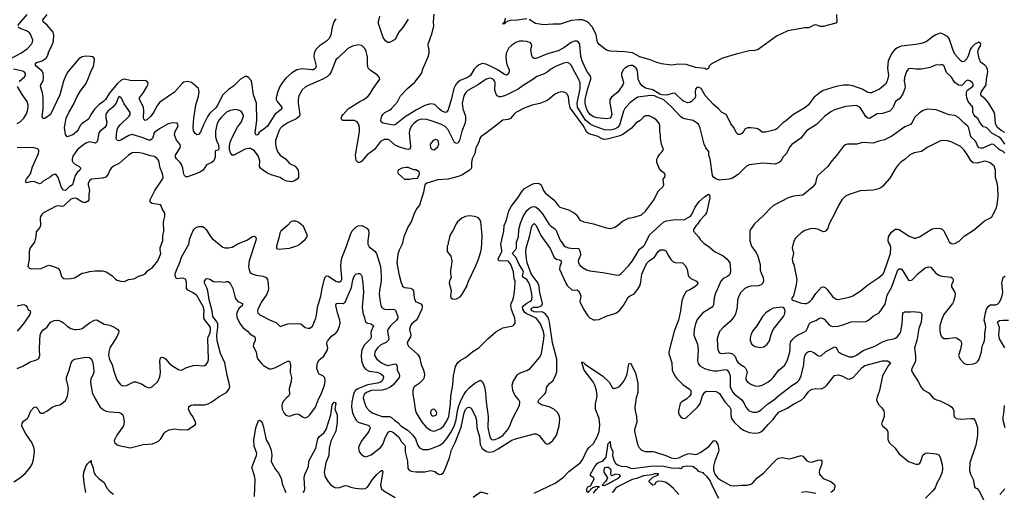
# Model space of a CAD drawing. Header units: inches. Extents: x 1473912 to 1647258, y 640388 to 773423.
# Tile 297 of 420: x 1514837 to 1525464, y 750793 to 755892. Entities that reach past the tile are written whole.
import ezdxf

# ---------------------------------------------------------------- set-up
doc = ezdxf.new("R2010")
doc.units = ezdxf.units.IN
doc.header["$MEASUREMENT"] = 0
doc.layers.add('B5715', color=7, linetype='Continuous')
doc.layers.add('B5725', color=7, linetype='Continuous')

msp = doc.modelspace()

# ---------------------------------------------------------------- linework, layer by layer
at = {"layer": 'B5715', "color": 5}
for points, elevation in [([(1514817, 755830), (1514917, 755950)], 740), ([(1518250, 755903), (1518228, 755870), (1518209, 755811), (1518195, 755730), (1518177, 755690), (1518150, 755662), (1518074, 755610), (1518035, 755570), (1518021, 755550), (1518014, 755527), (1518012, 755490), (1518038, 755390), (1518031, 755370), (1518010, 755353), (1517990, 755351), (1517890, 755363), (1517830, 755350), (1517770, 755317), (1517710, 755261), (1517669, 755210), (1517646, 755170), (1517624, 755116), (1517606, 755050), (1517607, 755030), (1517615, 755010), (1517665, 754950), (1517667, 754930), (1517590, 754871), (1517510, 754745), (1517490, 754724), (1517435, 754685), (1517419, 754670), (1517410, 754649), (1517390, 754647), (1517378, 754670), (1517396, 754804), (1517393, 754990), (1517361, 755081), (1517343, 755210), (1517335, 755235), (1517307, 755270), (1517290, 755278), (1517270, 755279), (1517222, 755250), (1517145, 755175), (1517090, 755139), (1517030, 755083), (1516970, 754964), (1516950, 754936), (1516890, 754885), (1516867, 754853), (1516821, 754759), (1516790, 754679), (1516767, 754653), (1516750, 754649), (1516730, 754663), (1516714, 754694), (1516711, 754731), (1516715, 754830), (1516740, 754970), (1516766, 755066), (1516775, 755115), (1516766, 755150), (1516710, 755201), (1516690, 755214), (1516650, 755227), (1516610, 755218), (1516590, 755204), (1516508, 755112), (1516350, 755002), (1516323, 754970), (1516283, 754890), (1516254, 754850), (1516210, 754812), (1516190, 754805), (1516178, 754818), (1516174, 754834), (1516178, 754910), (1516172, 754950), (1516130, 755030), (1516130, 755050), (1516174, 755106), (1516210, 755167), (1516220, 755190), (1516222, 755210), (1516218, 755218), (1516210, 755230), (1516190, 755235), (1516070, 755231), (1516030, 755236), (1515970, 755251), (1515950, 755248), (1515930, 755237), (1515890, 755199), (1515803, 755097), (1515765, 755030), (1515747, 755013), (1515690, 754974), (1515649, 754930), (1515605, 754870), (1515580, 754820), (1515510, 754772), (1515489, 754751), (1515472, 754710), (1515458, 754690), (1515430, 754664), (1515410, 754651), (1515350, 754629), (1515332, 754652), (1515321, 754730), (1515340, 754830), (1515367, 754890), (1515415, 754970), (1515456, 755064), (1515495, 755125), (1515545, 755190), (1515567, 755230), (1515604, 755330), (1515632, 755390), (1515641, 755430), (1515643, 755470), (1515630, 755490), (1515597, 755497), (1515550, 755499), (1515510, 755490), (1515476, 755470), (1515457, 755450), (1515356, 755330), (1515335, 755290), (1515310, 755230), (1515270, 755083), (1515170, 754870), (1515110, 754827), (1515087, 754827), (1515081, 754850), (1515091, 754929), (1515091, 755049), (1515083, 755103), (1515062, 755170), (1515067, 755190), (1515089, 755231), (1515094, 755270), (1515092, 755310), (1515078, 755338), (1515015, 755390), (1515003, 755410), (1515020, 755430), (1515078, 755450), (1515123, 755477), (1515140, 755510), (1515151, 755550), (1515183, 755610), (1515201, 755659), (1515204, 755730), (1515197, 755757), (1515133, 755833), (1515090, 755870), (1515088, 755890), (1515133, 755950)], 720), ([(1519030, 755899), (1518972, 755808), (1518927, 755753), (1518890, 755677), (1518830, 755648), (1518810, 755646), (1518784, 755664), (1518759, 755699), (1518710, 755850), (1518709, 755871), (1518725, 755930)], 720), ([(1520000, 755346), (1519970, 755366), (1519870, 755411), (1519830, 755418), (1519790, 755403), (1519770, 755389), (1519742, 755358), (1519704, 755290), (1519670, 755270), (1519590, 755238), (1519564, 755216), (1519546, 755194), (1519523, 755150), (1519499, 755041), (1519461, 754919), (1519444, 754896), (1519430, 754891), (1519390, 754909), (1519365, 754930), (1519330, 754968), (1519316, 754976), (1519270, 754984), (1519210, 754965), (1519120, 754920), (1518997, 754843), (1518890, 754758), (1518870, 754754), (1518755, 754775), (1518739, 754790), (1518735, 754810), (1518744, 754850), (1518758, 754870), (1518779, 754890), (1518830, 754915), (1518850, 754933), (1518914, 755006), (1518948, 755070), (1519022, 755150), (1519101, 755219), (1519175, 755310), (1519193, 755370), (1519244, 755490), (1519255, 755530), (1519258, 755570), (1519245, 755610), (1519246, 755630), (1519290, 755750), (1519307, 755827), (1519303, 755870), (1519311, 755951)], 720), ([(1514735, 755470), (1514850, 755530), (1514920, 755580), (1514965, 755630), (1514976, 755650), (1514980, 755670), (1514959, 755730), (1514944, 755750), (1514912, 755772), (1514850, 755794), (1514821, 755810)], 740), ([(1520000, 755066), (1519991, 755071), (1519982, 755082), (1519966, 755130), (1519968, 755210), (1519965, 755225), (1519950, 755248), (1519930, 755259), (1519910, 755261), (1519870, 755250), (1519790, 755193), (1519675, 755130), (1519653, 755107), (1519632, 755070), (1519614, 754990), (1519619, 754930), (1519649, 754850), (1519649, 754810), (1519642, 754770), (1519609, 754690), (1519585, 754590), (1519570, 754565), (1519550, 754555), (1519530, 754568), (1519463, 754703), (1519430, 754739), (1519390, 754762), (1519290, 754799), (1519230, 754814), (1519170, 754819), (1519130, 754804), (1519090, 754774), (1519069, 754750), (1519047, 754710), (1519041, 754670), (1519056, 754524), (1519053, 754507), (1519043, 754497), (1519030, 754492), (1519010, 754495), (1518930, 754519), (1518890, 754539), (1518830, 754593), (1518810, 754601), (1518770, 754598), (1518730, 754577), (1518667, 754493), (1518586, 754434), (1518530, 754366), (1518510, 754352), (1518490, 754352), (1518470, 754373), (1518463, 754430), (1518504, 754684), (1518504, 754730), (1518494, 754770), (1518480, 754790), (1518450, 754803), (1518325, 754805), (1518313, 754813), (1518308, 754830), (1518315, 754850), (1518328, 754870), (1518381, 754930), (1518510, 755009), (1518552, 755030), (1518595, 755065), (1518618, 755090), (1518652, 755150), (1518723, 755250), (1518721, 755270), (1518696, 755296), (1518625, 755345), (1518600, 755370), (1518590, 755410), (1518591, 755490), (1518578, 755550), (1518563, 755583), (1518530, 755615), (1518490, 755621), (1518430, 755608), (1518379, 755581), (1518270, 755476), (1518254, 755466), (1518199, 755330), (1518180, 755300), (1518160, 755280), (1518110, 755250), (1517950, 755184), (1517917, 755163), (1517886, 755134), (1517850, 755072), (1517841, 755030), (1517841, 754990), (1517861, 754870), (1517857, 754850), (1517830, 754825), (1517730, 754780), (1517670, 754739), (1517650, 754718), (1517635, 754690), (1517599, 754590), (1517597, 754550), (1517606, 754510), (1517623, 754463), (1517649, 754429), (1517707, 754390), (1517750, 754340), (1517811, 754311), (1517842, 754270), (1517848, 754232), (1517846, 754190), (1517831, 754170), (1517797, 754150), (1517770, 754142), (1517721, 754150), (1517686, 754166), (1517649, 754190), (1517550, 754217), (1517510, 754237), (1517461, 754270), (1517436, 754290), (1517425, 754310), (1517428, 754370), (1517410, 754423), (1517370, 754476), (1517330, 754501), (1517310, 754503), (1517270, 754496), (1517150, 754430), (1517130, 754432), (1517122, 754442), (1517114, 754454), (1517103, 754490), (1517101, 754530), (1517110, 754570), (1517134, 754630), (1517187, 754733), (1517231, 754790), (1517251, 754850), (1517250, 754870), (1517230, 754898), (1517210, 754911), (1517170, 754922), (1517110, 754913), (1517070, 754893), (1517010, 754836), (1516990, 754812), (1516970, 754773), (1516952, 754690), (1516950, 754630), (1516960, 754590), (1516979, 754550), (1516988, 754510), (1516983, 754490), (1516977, 754483), (1516950, 754477), (1516948, 754472), (1516947, 754410), (1516933, 754370), (1516910, 754352), (1516854, 754326), (1516817, 754270), (1516789, 754250), (1516750, 754232), (1516650, 754196), (1516630, 754198), (1516617, 754210), (1516610, 754224), (1516598, 754290), (1516583, 754330), (1516570, 754350), (1516529, 754390), (1516519, 754410), (1516520, 754430), (1516529, 754450), (1516569, 754510), (1516572, 754530), (1516564, 754550), (1516530, 754592), (1516509, 754650), (1516515, 754685), (1516542, 754730), (1516549, 754750), (1516545, 754765), (1516535, 754775), (1516490, 754779), (1516438, 754770), (1516346, 754714), (1516310, 754690), (1516290, 754670), (1516269, 754611), (1516250, 754593), (1516230, 754591), (1516170, 754618), (1516050, 754652), (1516016, 754644), (1515930, 754593), (1515910, 754586), (1515888, 754588), (1515880, 754610), (1515884, 754690), (1515896, 754724), (1515921, 754759), (1516018, 754850), (1516030, 754870), (1516030, 754890), (1516023, 754903), (1515964, 754984), (1515933, 755053), (1515910, 755062), (1515900, 755050), (1515877, 754990), (1515842, 754950), (1515790, 754905), (1515768, 754872), (1515767, 754830), (1515776, 754790), (1515770, 754750), (1515756, 754730), (1515707, 754690), (1515692, 754670), (1515676, 754590), (1515668, 754572), (1515650, 754561), (1515590, 754575), (1515550, 754560), (1515510, 754533), (1515462, 754490), (1515410, 754421), (1515402, 754390), (1515403, 754370), (1515410, 754356), (1515430, 754337), (1515479, 754310), (1515496, 754290), (1515486, 754270), (1515457, 754243), (1515435, 754210), (1515408, 754112), (1515370, 754090), (1515330, 754050), (1515310, 754053), (1515290, 754083), (1515252, 754190), (1515230, 754221), (1515210, 754223), (1515190, 754213), (1515167, 754193), (1515090, 754151), (1515070, 754130), (1515050, 754121), (1514990, 754146), (1514950, 754143), (1514910, 754132), (1514902, 754142), (1514900, 754150), (1514909, 754170), (1514953, 754230), (1514974, 754306), (1515040, 754450), (1515045, 754470), (1515043, 754483), (1515030, 754499), (1514991, 754511), (1514810, 754514)], 740), ([(1514830, 755227), (1514890, 755276), (1514899, 755290), (1514901, 755310), (1514886, 755330), (1514870, 755337), (1514770, 755359)], 740), ([(1514809, 754771), (1514843, 754790), (1514882, 754830), (1514910, 754877), (1514923, 754910), (1514930, 754950), (1514929, 754970), (1514918, 755010), (1514864, 755084), (1514815, 755170)], 740), ([(1520000, 754770), (1519875, 754670), (1519813, 754630), (1519802, 754610), (1519792, 754570), (1519760, 754510), (1519750, 754450), (1519720, 754390), (1519714, 754350), (1519712, 754290), (1519690, 754265), (1519610, 754215), (1519570, 754200), (1519462, 754170), (1519350, 754164), (1519232, 754130), (1519211, 754110), (1519197, 754030), (1519151, 753890), (1519119, 753850), (1519090, 753789), (1519062, 753710), (1519028, 753652), (1518982, 753550), (1518964, 753470), (1518933, 753407), (1518917, 753363), (1518908, 753270), (1518929, 753150), (1518949, 753069), (1518970, 753016), (1518990, 753002), (1519054, 752994), (1519069, 752989), (1519079, 752979), (1519086, 752966), (1519095, 752890), (1519110, 752851), (1519166, 752826), (1519180, 752810), (1519182, 752790), (1519177, 752770), (1519132, 752668), (1519114, 752646), (1519069, 752610), (1519054, 752590), (1519046, 752550), (1519058, 752490), (1519056, 752470), (1519019, 752410), (1519021, 752390), (1519034, 752370), (1519130, 752282), (1519154, 752250), (1519169, 752170), (1519197, 752110), (1519206, 752070), (1519203, 752030), (1519191, 752009), (1519150, 751965), (1519093, 751930), (1519084, 751910), (1519079, 751890), (1519079, 751850), (1519095, 751770), (1519104, 751690), (1519117, 751650), (1519175, 751555), (1519220, 751500), (1519270, 751462), (1519290, 751455), (1519310, 751453), (1519350, 751467), (1519379, 751481), (1519410, 751507), (1519445, 751555), (1519469, 751610), (1519486, 751746), (1519489, 751831), (1519512, 751952), (1519520, 752050), (1519541, 752150), (1519566, 752194), (1519590, 752216), (1519650, 752248), (1519727, 752313), (1519793, 752350), (1519890, 752450), (1519977, 752523), (1520000, 752537)], 760), ([(1514810, 752130), (1514870, 752154), (1514950, 752202), (1515019, 752221), (1515043, 752237), (1515056, 752270), (1515052, 752330), (1515054, 752434), (1515059, 752490), (1515065, 752510), (1515090, 752544), (1515130, 752570), (1515171, 752629), (1515210, 752648), (1515250, 752650), (1515290, 752634), (1515310, 752623), (1515350, 752586), (1515390, 752561), (1515430, 752549), (1515450, 752548), (1515487, 752553), (1515510, 752561), (1515590, 752620), (1515646, 752650), (1515670, 752655), (1515750, 752606), (1515810, 752595), (1515865, 752570), (1515897, 752550), (1515907, 752530), (1515903, 752510), (1515885, 752470), (1515811, 752350), (1515799, 752310), (1515797, 752270), (1515807, 752227), (1515837, 752170), (1515850, 752110), (1515887, 752007), (1515920, 751960), (1515930, 751951), (1515950, 751943), (1515990, 751946), (1516070, 751984), (1516090, 751986), (1516160, 751960), (1516195, 751935), (1516230, 751921), (1516250, 751923), (1516270, 751935), (1516327, 751990), (1516350, 752038), (1516356, 752084), (1516348, 752210), (1516357, 752243), (1516369, 752251), (1516390, 752246), (1516412, 752232), (1516450, 752186), (1516490, 752154), (1516550, 752118), (1516570, 752111), (1516590, 752114), (1516630, 752136), (1516710, 752161), (1516750, 752166), (1516810, 752158), (1516830, 752162), (1516850, 752173), (1516870, 752203), (1516875, 752230), (1516866, 752450), (1516871, 752470), (1516892, 752510), (1516898, 752550), (1516895, 752570), (1516885, 752590), (1516842, 752642), (1516826, 752670), (1516823, 752710), (1516828, 752750), (1516821, 752790), (1516750, 752918), (1516704, 752950), (1516653, 752973), (1516636, 752990), (1516637, 753057), (1516630, 753090), (1516610, 753101), (1516590, 753104), (1516530, 753097), (1516515, 753130), (1516516, 753150), (1516530, 753190), (1516567, 753273), (1516582, 753330), (1516663, 753470), (1516675, 753530), (1516710, 753619), (1516716, 753630), (1516739, 753650), (1516770, 753661), (1516790, 753662), (1516810, 753661), (1516827, 753650), (1516851, 753630), (1516890, 753563), (1516915, 753530), (1517010, 753452), (1517030, 753439), (1517052, 753432), (1517090, 753430), (1517130, 753437), (1517190, 753473), (1517287, 753513), (1517350, 753552), (1517370, 753556), (1517381, 753550), (1517390, 753530), (1517387, 753510), (1517313, 753290), (1517305, 753230), (1517309, 753209), (1517326, 753166), (1517346, 753150), (1517390, 753136), (1517465, 753125), (1517498, 753110), (1517511, 753090), (1517516, 753070), (1517522, 752990), (1517519, 752970), (1517503, 752930), (1517450, 752851), (1517409, 752770), (1517405, 752750), (1517408, 752728), (1517430, 752707), (1517539, 752650), (1517606, 752626), (1517650, 752583), (1517730, 752612), (1517850, 752614), (1517871, 752610), (1517918, 752570), (1517950, 752562), (1517970, 752565), (1517996, 752584), (1518034, 752670), (1518041, 752699), (1518050, 752790), (1518088, 752910), (1518100, 752990), (1518129, 753111), (1518150, 753129), (1518170, 753126), (1518250, 753070), (1518270, 753062), (1518290, 753062), (1518306, 753074), (1518314, 753090), (1518315, 753110), (1518304, 753224), (1518306, 753290), (1518317, 753330), (1518366, 753450), (1518407, 753573), (1518426, 753614), (1518466, 753654), (1518490, 753668), (1518530, 753671), (1518583, 753643), (1518601, 753621), (1518606, 753590), (1518593, 753510), (1518594, 753470), (1518610, 753441), (1518670, 753395), (1518687, 753370), (1518730, 753230), (1518740, 753130), (1518739, 753070), (1518720, 752970), (1518717, 752930), (1518726, 752850), (1518734, 752810), (1518750, 752783), (1518776, 752770), (1518810, 752764), (1518870, 752769), (1518884, 752764), (1518894, 752754), (1518918, 752690), (1518917, 752670), (1518905, 752650), (1518840, 752590), (1518811, 752550), (1518807, 752530), (1518821, 752450), (1518815, 752430), (1518793, 752410), (1518736, 752384), (1518698, 752350), (1518669, 752310), (1518667, 752270), (1518690, 752229), (1518742, 752190), (1518779, 752170), (1518810, 752162), (1518890, 752179), (1518905, 752170), (1518911, 752151), (1518913, 752110), (1518933, 752070), (1518938, 752050), (1518933, 752030), (1518923, 752017), (1518866, 751950), (1518834, 751926), (1518790, 751906), (1518750, 751894), (1518629, 751891), (1518582, 751870), (1518557, 751850), (1518547, 751830), (1518545, 751810), (1518561, 751750), (1518578, 751710), (1518610, 751674), (1518650, 751646), (1518750, 751612), (1518830, 751611), (1518850, 751601), (1518883, 751570), (1518922, 751542), (1518951, 751510), (1519030, 751459), (1519082, 751410), (1519108, 751370), (1519136, 751296), (1519153, 751273), (1519190, 751254), (1519250, 751255), (1519330, 751282), (1519370, 751302), (1519410, 751331), (1519447, 751373), (1519497, 751450), (1519530, 751517), (1519547, 751573), (1519561, 751670), (1519575, 751725), (1519597, 751783), (1519630, 751843), (1519657, 751883), (1519690, 751920), (1519750, 751970), (1519810, 752003), (1519830, 751990), (1519842, 751962), (1519854, 751930), (1519865, 751870), (1519870, 751770), (1519892, 751610), (1519889, 751491), (1519907, 751407), (1519917, 751377), (1519930, 751363), (1519950, 751360), (1519970, 751364), (1520000, 751376)], 740), ([(1514773, 750907), (1514846, 750954), (1514900, 751000), (1514950, 751059), (1514975, 751105), (1514988, 751150), (1514997, 751230), (1514994, 751270), (1514970, 751330), (1514903, 751423), (1514879, 751470), (1514862, 751510), (1514863, 751537), (1514879, 751561), (1514915, 751585), (1514930, 751601), (1514958, 751670), (1514990, 751709), (1515010, 751716), (1515033, 751693), (1515050, 751656), (1515070, 751646), (1515090, 751647), (1515130, 751667), (1515187, 751713), (1515230, 751729), (1515270, 751736), (1515290, 751747), (1515330, 751782), (1515353, 751830), (1515364, 751910), (1515358, 751950), (1515342, 752010), (1515343, 752030), (1515372, 752110), (1515391, 752189), (1515406, 752214), (1515430, 752230), (1515550, 752250), (1515590, 752246), (1515611, 752231), (1515628, 752190), (1515637, 752103), (1515632, 752070), (1515604, 752016), (1515600, 751980), (1515620, 751870), (1515647, 751807), (1515707, 751710), (1515741, 751681), (1515769, 751669), (1515810, 751661), (1515910, 751652), (1515930, 751646), (1515949, 751629), (1515958, 751598), (1515963, 751550), (1515956, 751510), (1515885, 751410), (1515858, 751350), (1515860, 751330), (1515890, 751306), (1515910, 751296), (1516030, 751274), (1516170, 751307), (1516270, 751316), (1516336, 751344), (1516360, 751370), (1516395, 751430), (1516410, 751446), (1516450, 751468), (1516510, 751477), (1516550, 751471), (1516650, 751467), (1516730, 751521), (1516737, 751530), (1516735, 751550), (1516705, 751610), (1516676, 751650), (1516660, 751690), (1516662, 751710), (1516670, 751722), (1516688, 751732), (1516710, 751736), (1516830, 751737), (1516870, 751748), (1516910, 751770), (1516990, 751826), (1517068, 751870), (1517098, 751910), (1517104, 751930), (1517099, 751970), (1517079, 752039), (1517052, 752190), (1517005, 752290), (1516968, 752428), (1516965, 752485), (1516976, 752576), (1516976, 752610), (1516967, 752630), (1516922, 752690), (1516913, 752750), (1516883, 752870), (1516868, 752968), (1516858, 752998), (1516832, 753050), (1516832, 753070), (1516838, 753082), (1516850, 753096), (1516862, 753098), (1516890, 753092), (1516930, 753068), (1516950, 753064), (1516990, 753066), (1517050, 753059), (1517070, 753067), (1517086, 753066), (1517110, 753051), (1517139, 752990), (1517162, 752890), (1517172, 752872), (1517193, 752853), (1517243, 752830), (1517242, 752810), (1517204, 752776), (1517179, 752730), (1517176, 752710), (1517185, 752670), (1517216, 752610), (1517245, 752570), (1517295, 752530), (1517321, 752501), (1517374, 752470), (1517380, 752450), (1517377, 752430), (1517359, 752390), (1517357, 752370), (1517388, 752310), (1517398, 752258), (1517409, 752230), (1517450, 752180), (1517470, 752162), (1517510, 752136), (1517530, 752126), (1517550, 752125), (1517590, 752135), (1517730, 752208), (1517750, 752206), (1517760, 752170), (1517758, 752090), (1517772, 752030), (1517768, 751990), (1517744, 751910), (1517749, 751850), (1517737, 751830), (1517712, 751810), (1517684, 751776), (1517670, 751752), (1517665, 751730), (1517670, 751690), (1517690, 751648), (1517710, 751626), (1517730, 751617), (1517750, 751615), (1517810, 751637), (1517830, 751639), (1517850, 751636), (1517890, 751606), (1517910, 751596), (1517930, 751599), (1517951, 751610), (1517970, 751629), (1518029, 751710), (1518062, 751798), (1518090, 751853), (1518127, 751950), (1518135, 751995), (1518130, 752029), (1518110, 752051), (1518070, 752068), (1518061, 752081), (1518045, 752130), (1518047, 752167), (1518052, 752190), (1518070, 752222), (1518118, 752262), (1518161, 752330), (1518164, 752350), (1518151, 752390), (1518152, 752410), (1518158, 752422), (1518203, 752477), (1518250, 752511), (1518270, 752540), (1518290, 752586), (1518296, 752616), (1518294, 752650), (1518266, 752730), (1518249, 752810), (1518253, 752827), (1518267, 752833), (1518330, 752831), (1518350, 752843), (1518419, 753001), (1518434, 753086), (1518450, 753133), (1518470, 753149), (1518490, 753155), (1518510, 753153), (1518521, 753141), (1518530, 753125), (1518541, 753050), (1518549, 752950), (1518532, 752790), (1518540, 752730), (1518555, 752690), (1518569, 752629), (1518590, 752618), (1518631, 752610), (1518654, 752590), (1518629, 752530), (1518626, 752510), (1518632, 752470), (1518623, 752450), (1518557, 752383), (1518531, 752330), (1518522, 752270), (1518525, 752210), (1518547, 752150), (1518570, 752120), (1518610, 752101), (1518690, 752089), (1518733, 752073), (1518761, 752050), (1518763, 752030), (1518750, 751995), (1518730, 751980), (1518699, 751970), (1518590, 751954), (1518486, 751910), (1518459, 751890), (1518439, 751850), (1518422, 751770), (1518418, 751710), (1518430, 751650), (1518450, 751599), (1518470, 751570), (1518491, 751551), (1518596, 751516), (1518609, 751509), (1518619, 751490), (1518605, 751450), (1518529, 751350), (1518498, 751290), (1518493, 751273), (1518502, 751230), (1518523, 751203), (1518550, 751182), (1518570, 751177), (1518590, 751181), (1518630, 751198), (1518730, 751277), (1518756, 751310), (1518778, 751370), (1518810, 751438), (1518829, 751451), (1518850, 751449), (1518870, 751438), (1518929, 751389), (1518959, 751339), (1518990, 751305), (1518996, 751290), (1518997, 751230), (1519021, 751130), (1519028, 751048), (1519041, 751030), (1519061, 751021), (1519113, 751013), (1519210, 751014), (1519270, 751027), (1519290, 751026), (1519316, 751016), (1519350, 750992), (1519370, 750984), (1519390, 750990), (1519410, 751008), (1519430, 751045), (1519477, 751163), (1519498, 751250), (1519536, 751330), (1519603, 751497), (1519634, 751650), (1519650, 751685), (1519670, 751707), (1519690, 751713), (1519710, 751702), (1519758, 751610), (1519766, 751570), (1519771, 751490), (1519800, 751390), (1519808, 751310), (1519813, 751293), (1519830, 751267), (1519874, 751234), (1519910, 751224), (1519950, 751233), (1520000, 751263)], 720), ([(1514810, 752803), (1514870, 752820), (1514890, 752817), (1514902, 752810), (1514917, 752790), (1514930, 752761), (1514952, 752750), (1514955, 752735), (1514948, 752710), (1514874, 752606), (1514809, 752530)], 740), ([(1517896, 750790), (1517911, 750810), (1517916, 750830), (1517906, 750950), (1517916, 750984), (1517953, 751070), (1517957, 751130), (1518033, 751270), (1518056, 751370), (1518070, 751390), (1518123, 751437), (1518144, 751470), (1518194, 751630), (1518210, 751738), (1518230, 751764), (1518243, 751763), (1518251, 751751), (1518238, 751690), (1518263, 751630), (1518264, 751610), (1518263, 751550), (1518249, 751451), (1518196, 751344), (1518177, 751270), (1518172, 751190), (1518142, 751110), (1518125, 751010), (1518130, 750968), (1518165, 750905), (1518190, 750876), (1518230, 750847), (1518250, 750842), (1518290, 750846), (1518350, 750866), (1518370, 750864), (1518410, 750847), (1518457, 750837), (1518530, 750830), (1518565, 750835), (1518590, 750848), (1518600, 750860), (1518646, 750930), (1518690, 750986), (1518730, 751021), (1518750, 751030), (1518755, 751015), (1518754, 750994), (1518733, 750870), (1518743, 750830), (1518767, 750807), (1518890, 750736)], 680), ([(1517371, 750749), (1517379, 750930), (1517373, 750970), (1517347, 751050), (1517347, 751070), (1517393, 751190), (1517395, 751210), (1517369, 751291), (1517364, 751356), (1517385, 751490), (1517415, 751566), (1517430, 751572), (1517450, 751552), (1517459, 751530), (1517470, 751494), (1517493, 751373), (1517501, 751350), (1517530, 751305), (1517550, 751248), (1517559, 751190), (1517552, 751130), (1517558, 751110), (1517598, 751038), (1517635, 750995), (1517657, 750950), (1517664, 750930), (1517670, 750883), (1517708, 750790)], 680), ([(1515551, 750791), (1515534, 750890), (1515527, 750970), (1515531, 751010), (1515552, 751070), (1515570, 751100), (1515590, 751122), (1515598, 751122), (1515610, 751134), (1515610, 751110), (1515630, 751055), (1515638, 751010), (1515656, 750976), (1515690, 750942), (1515750, 750898), (1515779, 750839), (1515810, 750803), (1515850, 750772)], 680), ([(1519730, 750739), (1519807, 750793), (1519830, 750795), (1519890, 750776)], 680)]:
    msp.add_lwpolyline(points, dxfattribs=dict(at, elevation=elevation))
for points, elevation in [([(1519330, 754601), (1519299, 754590), (1519268, 754550), (1519271, 754510), (1519290, 754491), (1519310, 754487), (1519350, 754521), (1519361, 754550), (1519352, 754590)], 760), ([(1516070, 754460), (1516050, 754455), (1516010, 754431), (1515915, 754345), (1515850, 754311), (1515825, 754290), (1515810, 754270), (1515793, 754227), (1515767, 754193), (1515730, 754183), (1515611, 754170), (1515590, 754155), (1515578, 754130), (1515577, 754110), (1515589, 754050), (1515582, 754010), (1515584, 753950), (1515570, 753929), (1515550, 753921), (1515530, 753920), (1515507, 753927), (1515450, 753962), (1515430, 753966), (1515410, 753963), (1515390, 753954), (1515310, 753882), (1515290, 753878), (1515270, 753885), (1515230, 753879), (1515095, 753810), (1515075, 753790), (1515063, 753770), (1515057, 753750), (1515060, 753670), (1515053, 753650), (1515016, 753604), (1515010, 753550), (1514996, 753490), (1514952, 753430), (1514941, 753390), (1514940, 753310), (1514926, 753230), (1514944, 753210), (1514963, 753203), (1515070, 753206), (1515130, 753238), (1515150, 753242), (1515193, 753233), (1515250, 753211), (1515270, 753185), (1515290, 753123), (1515310, 753099), (1515330, 753095), (1515390, 753099), (1515430, 753107), (1515510, 753159), (1515556, 753164), (1515590, 753175), (1515650, 753181), (1515730, 753181), (1515770, 753171), (1515830, 753131), (1515871, 753091), (1515890, 753081), (1515930, 753071), (1515970, 753067), (1516012, 753088), (1516070, 753097), (1516130, 753128), (1516170, 753139), (1516190, 753150), (1516218, 753182), (1516270, 753217), (1516327, 753290), (1516355, 753350), (1516361, 753370), (1516353, 753410), (1516355, 753430), (1516382, 753510), (1516381, 753559), (1516392, 753610), (1516390, 753710), (1516404, 753770), (1516404, 753804), (1516374, 753850), (1516365, 753885), (1516356, 753896), (1516268, 753908), (1516255, 753915), (1516245, 753930), (1516245, 753950), (1516296, 754050), (1516377, 754170), (1516384, 754190), (1516380, 754230), (1516354, 754294), (1516339, 754370), (1516319, 754399), (1516290, 754415), (1516250, 754423), (1516170, 754450), (1516130, 754456)], 760), ([(1519010, 754299), (1518962, 754290), (1518923, 754270), (1518916, 754250), (1518926, 754230), (1518990, 754172), (1519048, 754172), (1519090, 754182), (1519110, 754178), (1519130, 754182), (1519150, 754214), (1519154, 754234), (1519148, 754250), (1519112, 754272), (1519090, 754274), (1519030, 754297)], 760), ([(1519690, 753775), (1519650, 753769), (1519610, 753749), (1519564, 753710), (1519549, 753691), (1519520, 753630), (1519484, 753570), (1519471, 753530), (1519470, 753506), (1519462, 753490), (1519462, 753470), (1519452, 753450), (1519452, 753390), (1519490, 753342), (1519501, 753290), (1519499, 753250), (1519487, 753190), (1519487, 753150), (1519495, 753110), (1519476, 753070), (1519474, 753050), (1519495, 752970), (1519486, 752910), (1519492, 752890), (1519510, 752881), (1519530, 752878), (1519550, 752882), (1519590, 752902), (1519610, 752922), (1519661, 753010), (1519680, 753070), (1519756, 753230), (1519789, 753310), (1519817, 753403), (1519826, 753470), (1519827, 753567), (1519813, 753710), (1519807, 753730), (1519790, 753753), (1519750, 753769)], 780), ([(1517817, 753717), (1517783, 753717), (1517762, 753710), (1517726, 753670), (1517656, 753610), (1517646, 753590), (1517639, 753550), (1517608, 753450), (1517610, 753425), (1517630, 753416), (1517750, 753426), (1517830, 753453), (1517854, 753466), (1517920, 753520), (1517941, 753550), (1517941, 753570), (1517901, 753661), (1517850, 753705)], 760), ([(1519310, 751690), (1519290, 751687), (1519275, 751670), (1519270, 751650), (1519277, 751630), (1519290, 751619), (1519310, 751616), (1519330, 751625), (1519335, 751630), (1519338, 751650), (1519330, 751671)], 780)]:
    msp.add_lwpolyline(points, close=True, dxfattribs=dict(at, elevation=elevation))
at = {"layer": 'B5725', "color": 5}
for points, elevation in [([(1520310, 755902), (1520210, 755888), (1520135, 755885), (1520105, 755875), (1520081, 755861), (1520074, 755866), (1520079, 755859), (1520070, 755846), (1520051, 755849), (1520050, 755846), (1520049, 755849), (1520062, 755858), (1520077, 755883), (1520079, 755910)], 680), ([(1523654, 755950), (1523658, 755870), (1523644, 755856), (1523510, 755818), (1523480, 755820), (1523430, 755838), (1523410, 755834), (1523370, 755810), (1523350, 755805), (1523310, 755803), (1523129, 755771), (1523004, 755716), (1522806, 755570), (1522770, 755560), (1522710, 755556), (1522570, 755522), (1522422, 755478), (1522304, 755416), (1522280, 755390), (1522270, 755364), (1522250, 755356), (1522230, 755367), (1522130, 755378), (1522030, 755408), (1521950, 755411), (1521870, 755401), (1521763, 755417), (1521712, 755430), (1521641, 755461), (1521532, 755490), (1521450, 755536), (1521370, 755546), (1521210, 755552), (1521170, 755562), (1521090, 755625), (1521073, 755650), (1521058, 755730), (1521042, 755770), (1521016, 755816), (1520977, 755857), (1520954, 755874), (1520910, 755891), (1520872, 755892), (1520790, 755883), (1520670, 755844), (1520590, 755845), (1520490, 755836), (1520405, 755850), (1520335, 755895)], 680), ([(1525470, 754676), (1525430, 754697), (1525390, 754730), (1525369, 754770), (1525361, 754870), (1525354, 754894), (1525294, 754994), (1525257, 755037), (1525216, 755070), (1525210, 755086), (1525216, 755110), (1525268, 755190), (1525272, 755250), (1525286, 755330), (1525284, 755350), (1525270, 755384), (1525250, 755404), (1525212, 755432), (1525193, 755473), (1525180, 755550), (1525186, 755574), (1525206, 755610), (1525210, 755633), (1525190, 755651), (1525147, 755630), (1525110, 755591), (1525096, 755570), (1525078, 755510), (1525060, 755470), (1525030, 755443), (1525010, 755439), (1524990, 755451), (1524930, 755520), (1524907, 755570), (1524870, 755691), (1524850, 755710), (1524790, 755745), (1524770, 755748), (1524724, 755730), (1524690, 755708), (1524630, 755660), (1524610, 755650), (1524565, 755635), (1524510, 755624), (1524350, 755606), (1524310, 755590), (1524284, 755570), (1524249, 755530), (1524211, 755450), (1524205, 755370), (1524215, 755290), (1524200, 755230), (1524182, 755198), (1524117, 755143), (1524030, 755103), (1524010, 755102), (1523990, 755107), (1523930, 755143), (1523830, 755180), (1523790, 755187), (1523730, 755187), (1523649, 755171), (1523510, 755127), (1523480, 755110), (1523407, 755053), (1523350, 754975), (1523310, 754940), (1523188, 754870), (1523104, 754796), (1523070, 754775), (1523010, 754713), (1522990, 754703), (1522890, 754677), (1522850, 754678), (1522810, 754710), (1522790, 754718), (1522730, 754727), (1522693, 754727), (1522663, 754710), (1522653, 754690), (1522630, 754664), (1522610, 754652), (1522590, 754655), (1522570, 754676), (1522543, 754730), (1522512, 754770), (1522484, 754830), (1522461, 754870), (1522410, 754896), (1522381, 754930), (1522321, 754981), (1522235, 755075), (1522191, 755150), (1522170, 755162), (1522150, 755163), (1522130, 755141), (1522127, 755110), (1522132, 755070), (1522126, 755050), (1522089, 755011), (1522070, 755000), (1522050, 754997), (1522010, 755008), (1521990, 755021), (1521910, 755095), (1521890, 755098), (1521821, 755079), (1521770, 755081), (1521747, 755087), (1521670, 755134), (1521590, 755154), (1521557, 755177), (1521532, 755210), (1521514, 755250), (1521509, 755310), (1521500, 755350), (1521490, 755370), (1521470, 755389), (1521450, 755397), (1521430, 755398), (1521405, 755390), (1521370, 755371), (1521349, 755350), (1521332, 755310), (1521332, 755290), (1521351, 755230), (1521353, 755210), (1521348, 755190), (1521293, 755110), (1521225, 755055), (1521207, 755030), (1521206, 754990), (1521228, 754870), (1521219, 754841), (1521210, 754830), (1521170, 754821), (1521070, 754833), (1521030, 754845), (1520996, 754870), (1520970, 754902), (1520950, 754946), (1520940, 754990), (1520941, 755030), (1520969, 755150), (1521002, 755250), (1521003, 755270), (1520995, 755290), (1520966, 755326), (1520944, 755364), (1520907, 755447), (1520895, 755495), (1520881, 755630), (1520868, 755650), (1520850, 755660), (1520830, 755662), (1520810, 755658), (1520790, 755648), (1520710, 755590), (1520650, 755558), (1520535, 755525), (1520410, 755473), (1520390, 755473), (1520380, 755480), (1520370, 755490), (1520364, 755504), (1520355, 755570), (1520364, 755610), (1520361, 755630), (1520350, 755641), (1520310, 755657), (1520270, 755662), (1520230, 755659), (1520193, 755647), (1520150, 755619), (1520117, 755590), (1520089, 755530), (1520085, 755490), (1520088, 755448), (1520096, 755410), (1520119, 755350), (1520119, 755330), (1520110, 755306), (1520090, 755294), (1520070, 755300), (1520000, 755346)], 720), ([(1525468, 754548), (1525430, 754605), (1525410, 754626), (1525328, 754668), (1525270, 754729), (1525237, 754737), (1525196, 754790), (1525181, 754821), (1525150, 754849), (1525135, 754870), (1525126, 754890), (1525123, 754950), (1525075, 755010), (1525060, 755050), (1525055, 755085), (1525057, 755110), (1525067, 755133), (1525120, 755170), (1525130, 755190), (1525122, 755210), (1525093, 755233), (1525070, 755239), (1525048, 755230), (1525010, 755187), (1524990, 755181), (1524970, 755185), (1524930, 755216), (1524890, 755277), (1524841, 755321), (1524810, 755398), (1524790, 755408), (1524770, 755402), (1524730, 755404), (1524662, 755378), (1524570, 755357), (1524510, 755357), (1524450, 755366), (1524430, 755361), (1524408, 755332), (1524387, 755270), (1524382, 755230), (1524393, 755170), (1524390, 755150), (1524369, 755091), (1524337, 755043), (1524291, 755009), (1524260, 754940), (1524230, 754906), (1524150, 754880), (1524090, 754876), (1524010, 754826), (1523990, 754829), (1523970, 754846), (1523910, 754945), (1523870, 754965), (1523750, 754957), (1523630, 754920), (1523590, 754898), (1523527, 754853), (1523437, 754763), (1523330, 754693), (1523267, 754613), (1523170, 754544), (1523150, 754521), (1523110, 754445), (1523075, 754410), (1523054, 754370), (1523033, 754350), (1522990, 754334), (1522857, 754343), (1522710, 754326), (1522677, 754310), (1522590, 754222), (1522530, 754183), (1522490, 754172), (1522390, 754160), (1522359, 754170), (1522329, 754190), (1522315, 754210), (1522291, 754390), (1522281, 754410), (1522276, 754430), (1522275, 754470), (1522242, 754510), (1522226, 754550), (1522183, 754723), (1522164, 754764), (1522105, 754805), (1522030, 754818), (1521990, 754831), (1521968, 754848), (1521870, 754956), (1521790, 755028), (1521716, 755056), (1521690, 755070), (1521644, 755076), (1521510, 755056), (1521490, 755046), (1521423, 754997), (1521370, 754934), (1521354, 754906), (1521310, 754756), (1521288, 754730), (1521257, 754710), (1521210, 754702), (1521150, 754704), (1521030, 754748), (1520990, 754768), (1520945, 754810), (1520859, 754950), (1520853, 754990), (1520885, 755150), (1520888, 755210), (1520870, 755256), (1520827, 755327), (1520790, 755401), (1520770, 755421), (1520750, 755430), (1520710, 755423), (1520626, 755390), (1520570, 755359), (1520530, 755327), (1520490, 755303), (1520420, 755280), (1520387, 755253), (1520270, 755181), (1520218, 755142), (1520110, 755087), (1520070, 755072), (1520030, 755061), (1520010, 755061), (1520000, 755066)], 740), ([(1520000, 752537), (1520050, 752568), (1520158, 752590), (1520170, 752598), (1520183, 752617), (1520186, 752634), (1520181, 752670), (1520144, 752764), (1520137, 752810), (1520141, 752830), (1520160, 752870), (1520172, 752908), (1520180, 752990), (1520183, 753070), (1520175, 753095), (1520166, 753170), (1520137, 753250), (1520118, 753278), (1520110, 753285), (1520090, 753290), (1520025, 753285), (1520009, 753290), (1520003, 753310), (1520041, 753390), (1520042, 753410), (1520030, 753470), (1520063, 753610), (1520066, 753670), (1520092, 753730), (1520116, 753830), (1520142, 753878), (1520215, 753970), (1520259, 754041), (1520285, 754070), (1520370, 754119), (1520390, 754126), (1520430, 754129), (1520450, 754123), (1520464, 754110), (1520492, 754050), (1520510, 754023), (1520605, 753945), (1520650, 753887), (1520668, 753870), (1520759, 753839), (1520823, 753810), (1520847, 753787), (1520884, 753730), (1520925, 753710), (1521030, 753690), (1521166, 753646), (1521210, 753640), (1521254, 753650), (1521289, 753670), (1521343, 753717), (1521409, 753750), (1521470, 753761), (1521550, 753786), (1521590, 753826), (1521679, 753941), (1521730, 754047), (1521778, 754090), (1521789, 754110), (1521783, 754170), (1521797, 754190), (1521804, 754210), (1521799, 754230), (1521761, 754261), (1521743, 754283), (1521715, 754350), (1521714, 754386), (1521724, 754410), (1521741, 754439), (1521772, 754470), (1521784, 754490), (1521765, 754550), (1521752, 754610), (1521755, 754650), (1521745, 754690), (1521747, 754750), (1521741, 754770), (1521710, 754807), (1521681, 754830), (1521630, 754856), (1521590, 754854), (1521570, 754842), (1521534, 754806), (1521490, 754781), (1521439, 754721), (1521345, 754655), (1521303, 754637), (1521176, 754604), (1521150, 754601), (1521130, 754604), (1521070, 754636), (1520980, 754660), (1520957, 754677), (1520917, 754750), (1520780, 754940), (1520766, 754990), (1520759, 755059), (1520750, 755084), (1520730, 755102), (1520710, 755110), (1520690, 755113), (1520653, 755107), (1520610, 755086), (1520550, 755035), (1520522, 755018), (1520450, 754988), (1520370, 754970), (1520283, 754937), (1520191, 754890), (1520169, 754871), (1520134, 754826), (1520110, 754817), (1520050, 754809), (1520000, 754770)], 760), ([(1525471, 754451), (1525452, 754470), (1525410, 754493), (1525350, 754546), (1525330, 754549), (1525310, 754543), (1525233, 754507), (1525210, 754505), (1525191, 754511), (1525175, 754530), (1525161, 754570), (1525150, 754587), (1525103, 754630), (1525081, 754721), (1525070, 754742), (1525033, 754773), (1524970, 754837), (1524930, 754860), (1524870, 754866), (1524730, 754919), (1524630, 754926), (1524590, 754912), (1524550, 754886), (1524499, 754841), (1524483, 754817), (1524470, 754784), (1524450, 754760), (1524390, 754737), (1524250, 754634), (1524170, 754597), (1524110, 754582), (1524050, 754559), (1523933, 754567), (1523871, 754549), (1523770, 754549), (1523750, 754543), (1523730, 754529), (1523652, 754428), (1523601, 754370), (1523561, 754310), (1523450, 754210), (1523438, 754182), (1523425, 754130), (1523414, 754110), (1523390, 754083), (1523290, 753998), (1523190, 753987), (1523130, 753970), (1522974, 753886), (1522940, 753860), (1522870, 753784), (1522768, 753690), (1522725, 753630), (1522718, 753610), (1522719, 753510), (1522729, 753470), (1522736, 753450), (1522783, 753383), (1522799, 753350), (1522829, 753250), (1522830, 753190), (1522843, 753150), (1522862, 753110), (1522866, 753070), (1522859, 753050), (1522839, 753030), (1522810, 753022), (1522730, 753017), (1522693, 753007), (1522662, 752990), (1522620, 752950), (1522599, 752910), (1522585, 752870), (1522582, 752790), (1522564, 752716), (1522550, 752690), (1522504, 752636), (1522428, 752570), (1522391, 752529), (1522366, 752454), (1522367, 752370), (1522373, 752330), (1522390, 752299), (1522410, 752290), (1522490, 752297), (1522530, 752287), (1522558, 752258), (1522578, 752210), (1522591, 752191), (1522651, 752151), (1522671, 752131), (1522683, 752110), (1522687, 752090), (1522675, 752030), (1522676, 752010), (1522690, 751990), (1522730, 751958), (1522770, 751941), (1522810, 751938), (1522850, 751948), (1522910, 751981), (1522946, 752010), (1522970, 752032), (1523031, 752110), (1523090, 752162), (1523119, 752210), (1523147, 752290), (1523152, 752330), (1523151, 752390), (1523161, 752419), (1523184, 752450), (1523210, 752473), (1523232, 752488), (1523301, 752519), (1523324, 752536), (1523345, 752570), (1523358, 752610), (1523374, 752626), (1523430, 752647), (1523470, 752672), (1523490, 752677), (1523521, 752661), (1523570, 752604), (1523590, 752589), (1523610, 752582), (1523670, 752585), (1523721, 752599), (1523810, 752633), (1523970, 752636), (1523999, 752650), (1524050, 752695), (1524113, 752730), (1524178, 752822), (1524199, 752921), (1524249, 753010), (1524310, 753184), (1524330, 753204), (1524350, 753203), (1524370, 753183), (1524430, 753082), (1524450, 753078), (1524470, 753087), (1524530, 753150), (1524570, 753184), (1524610, 753213), (1524650, 753227), (1524670, 753221), (1524721, 753161), (1524757, 753137), (1524790, 753125), (1524890, 753114), (1524904, 753104), (1524913, 753090), (1524911, 753070), (1524895, 753030), (1524895, 753010), (1524929, 752949), (1524933, 752930), (1524928, 752890), (1524915, 752850), (1524904, 752830), (1524812, 752710), (1524790, 752661), (1524769, 752589), (1524769, 752530), (1524776, 752496), (1524788, 752470), (1524810, 752454), (1524850, 752451), (1524930, 752462), (1524955, 752455), (1524991, 752430), (1525001, 752410), (1525001, 752390), (1524990, 752338), (1524968, 752270), (1524986, 752230), (1525027, 752187), (1525050, 752174), (1525070, 752170), (1525130, 752179), (1525159, 752190), (1525182, 752210), (1525193, 752230), (1525219, 752310), (1525226, 752370), (1525241, 752399), (1525250, 752430), (1525254, 752470), (1525252, 752510), (1525263, 752570), (1525261, 752601), (1525247, 752650), (1525261, 752730), (1525273, 752770), (1525290, 752798), (1525310, 752816), (1525370, 752815), (1525390, 752822), (1525410, 752842), (1525430, 752879), (1525444, 752930), (1525447, 752953), (1525439, 753050), (1525451, 753109), (1525475, 753130)], 760), ([(1520000, 751376), (1520010, 751380), (1520050, 751406), (1520105, 751470), (1520128, 751510), (1520155, 751585), (1520230, 751730), (1520234, 751770), (1520226, 751790), (1520182, 751842), (1520158, 751890), (1520152, 751948), (1520164, 751990), (1520205, 752055), (1520220, 752070), (1520250, 752087), (1520310, 752108), (1520346, 752130), (1520450, 752250), (1520468, 752290), (1520495, 752450), (1520497, 752490), (1520490, 752527), (1520457, 752610), (1520431, 752650), (1520410, 752670), (1520302, 752722), (1520290, 752733), (1520267, 752770), (1520264, 752790), (1520277, 752810), (1520310, 752834), (1520343, 752850), (1520364, 752870), (1520367, 752910), (1520357, 752970), (1520342, 753030), (1520323, 753070), (1520310, 753090), (1520276, 753110), (1520263, 753130), (1520274, 753170), (1520268, 753190), (1520229, 753249), (1520193, 753330), (1520152, 753370), (1520189, 753410), (1520198, 753430), (1520199, 753490), (1520221, 753550), (1520226, 753630), (1520242, 753698), (1520271, 753770), (1520310, 753832), (1520341, 753859), (1520370, 753874), (1520390, 753877), (1520410, 753869), (1520432, 753852), (1520479, 753799), (1520550, 753682), (1520570, 753664), (1520610, 753641), (1520625, 753625), (1520670, 753512), (1520713, 753453), (1520730, 753440), (1520761, 753430), (1520810, 753424), (1520850, 753428), (1520870, 753423), (1520877, 753417), (1520888, 753388), (1520890, 753350), (1520871, 753310), (1520865, 753285), (1520868, 753268), (1520884, 753244), (1520910, 753219), (1520954, 753194), (1520990, 753183), (1521130, 753166), (1521290, 753137), (1521310, 753141), (1521330, 753155), (1521410, 753241), (1521450, 753290), (1521525, 753415), (1521570, 753449), (1521579, 753461), (1521635, 753570), (1521750, 753675), (1521791, 753710), (1521817, 753723), (1521910, 753738), (1522006, 753734), (1522072, 753768), (1522090, 753790), (1522129, 753870), (1522169, 753930), (1522230, 753985), (1522270, 754011), (1522282, 754002), (1522286, 753970), (1522250, 753810), (1522235, 753785), (1522181, 753730), (1522154, 753686), (1522138, 753670), (1522111, 753630), (1522111, 753610), (1522163, 753550), (1522181, 753521), (1522221, 753481), (1522280, 753440), (1522336, 753390), (1522430, 753346), (1522472, 753310), (1522502, 753270), (1522510, 753190), (1522506, 753154), (1522499, 753141), (1522477, 753123), (1522430, 753098), (1522405, 753070), (1522343, 752930), (1522333, 752890), (1522325, 752815), (1522319, 752801), (1522310, 752790), (1522210, 752728), (1522150, 752658), (1522131, 752610), (1522117, 752550), (1522114, 752490), (1522154, 752390), (1522160, 752330), (1522153, 752210), (1522161, 752181), (1522178, 752158), (1522227, 752130), (1522275, 752115), (1522330, 752104), (1522370, 752105), (1522450, 752119), (1522470, 752113), (1522491, 752090), (1522506, 752050), (1522507, 751930), (1522530, 751877), (1522552, 751852), (1522631, 751791), (1522658, 751750), (1522676, 751710), (1522701, 751681), (1522712, 751672), (1522750, 751658), (1522790, 751659), (1522810, 751665), (1522838, 751682), (1522913, 751747), (1522974, 751786), (1523030, 751838), (1523170, 751945), (1523230, 751982), (1523250, 752002), (1523270, 752048), (1523301, 752170), (1523304, 752230), (1523310, 752264), (1523330, 752298), (1523349, 752311), (1523374, 752314), (1523410, 752302), (1523450, 752269), (1523470, 752261), (1523490, 752270), (1523534, 752310), (1523630, 752364), (1523650, 752356), (1523675, 752310), (1523706, 752286), (1523790, 752254), (1523830, 752254), (1523870, 752273), (1523939, 752321), (1524066, 752370), (1524150, 752418), (1524210, 752439), (1524270, 752447), (1524290, 752456), (1524310, 752473), (1524340, 752510), (1524347, 752533), (1524361, 752610), (1524370, 752731), (1524390, 752741), (1524450, 752739), (1524470, 752743), (1524550, 752736), (1524565, 752730), (1524573, 752710), (1524568, 752630), (1524540, 752560), (1524519, 752430), (1524496, 752350), (1524506, 752270), (1524504, 752210), (1524496, 752184), (1524466, 752130), (1524462, 752110), (1524468, 752090), (1524534, 751990), (1524566, 751926), (1524590, 751897), (1524650, 751866), (1524690, 751818), (1524710, 751801), (1524731, 751791), (1524770, 751781), (1524871, 751730), (1524897, 751710), (1524913, 751690), (1524919, 751670), (1524918, 751630), (1524923, 751610), (1524943, 751590), (1524990, 751582), (1525110, 751590), (1525130, 751588), (1525150, 751567), (1525173, 751493), (1525175, 751405), (1525158, 751302), (1525092, 751110), (1525087, 751027), (1525098, 750990), (1525128, 750930), (1525143, 750850), (1525150, 750841), (1525170, 750835), (1525190, 750811), (1525250, 750695)], 740), ([(1520000, 751263), (1520150, 751354), (1520190, 751370), (1520390, 751424), (1520410, 751424), (1520445, 751405), (1520510, 751322), (1520530, 751313), (1520550, 751318), (1520590, 751352), (1520631, 751410), (1520658, 751510), (1520667, 751587), (1520665, 751610), (1520647, 751650), (1520603, 751690), (1520550, 751716), (1520470, 751735), (1520446, 751750), (1520431, 751770), (1520441, 751790), (1520505, 751855), (1520515, 751870), (1520528, 751932), (1520555, 751965), (1520590, 751996), (1520618, 752042), (1520633, 752093), (1520635, 752230), (1520586, 752406), (1520555, 752630), (1520543, 752670), (1520517, 752710), (1520490, 752733), (1520470, 752739), (1520410, 752737), (1520390, 752741), (1520370, 752750), (1520354, 752770), (1520370, 752784), (1520387, 752790), (1520430, 752791), (1520450, 752797), (1520471, 752810), (1520478, 752830), (1520450, 752950), (1520439, 753030), (1520423, 753063), (1520358, 753150), (1520316, 753270), (1520308, 753312), (1520301, 753390), (1520303, 753430), (1520338, 753550), (1520361, 753650), (1520370, 753673), (1520390, 753693), (1520413, 753670), (1520462, 753562), (1520562, 753422), (1520607, 753327), (1520630, 753310), (1520661, 753301), (1520680, 753290), (1520682, 753270), (1520666, 753230), (1520662, 753202), (1520730, 753049), (1520750, 753021), (1520798, 752978), (1520810, 752973), (1520850, 752976), (1520870, 752968), (1520883, 752943), (1520892, 752910), (1520883, 752850), (1520923, 752770), (1520970, 752697), (1520990, 752676), (1521030, 752655), (1521053, 752653), (1521090, 752659), (1521167, 752693), (1521270, 752724), (1521310, 752755), (1521355, 752810), (1521403, 752897), (1521418, 752910), (1521470, 752934), (1521510, 752983), (1521530, 753022), (1521541, 753059), (1521553, 753147), (1521561, 753170), (1521587, 753230), (1521610, 753269), (1521630, 753292), (1521689, 753331), (1521729, 753391), (1521750, 753408), (1521790, 753410), (1521810, 753398), (1521835, 753350), (1521865, 753305), (1521890, 753280), (1521929, 753269), (1521970, 753273), (1521989, 753269), (1522021, 753241), (1522042, 753202), (1522052, 753132), (1522060, 753120), (1522081, 753101), (1522143, 753070), (1522156, 753050), (1522148, 753030), (1522124, 753010), (1522070, 752977), (1522030, 752959), (1522000, 752910), (1521983, 752857), (1521970, 752750), (1521948, 752650), (1521902, 752530), (1521842, 752310), (1521842, 752290), (1521875, 752190), (1521881, 752110), (1521908, 752048), (1521930, 752019), (1521996, 751956), (1522066, 751906), (1522079, 751890), (1522081, 751881), (1522080, 751850), (1522068, 751830), (1522037, 751803), (1521984, 751770), (1521966, 751750), (1521949, 751670), (1521949, 751650), (1521955, 751630), (1521969, 751610), (1521990, 751594), (1522010, 751589), (1522030, 751596), (1522154, 751710), (1522181, 751750), (1522206, 751834), (1522230, 751874), (1522250, 751884), (1522350, 751879), (1522370, 751874), (1522390, 751860), (1522449, 751770), (1522503, 751710), (1522512, 751690), (1522511, 751630), (1522521, 751590), (1522550, 751551), (1522610, 751493), (1522650, 751464), (1522710, 751438), (1522770, 751429), (1522810, 751436), (1522835, 751445), (1522870, 751470), (1522914, 751526), (1522970, 751577), (1523004, 751630), (1523030, 751656), (1523120, 751700), (1523190, 751745), (1523270, 751786), (1523304, 751816), (1523350, 751875), (1523370, 751894), (1523390, 751905), (1523428, 751912), (1523490, 751910), (1523530, 751929), (1523550, 751947), (1523630, 752053), (1523670, 752061), (1523710, 752048), (1523770, 752016), (1523794, 752014), (1523831, 752030), (1523930, 752138), (1523960, 752160), (1524150, 752210), (1524202, 752210), (1524233, 752193), (1524236, 752190), (1524210, 752157), (1524149, 752050), (1524118, 751890), (1524090, 751819), (1524085, 751790), (1524091, 751770), (1524110, 751737), (1524143, 751703), (1524162, 751670), (1524166, 751650), (1524166, 751610), (1524139, 751530), (1524148, 751510), (1524194, 751474), (1524208, 751450), (1524206, 751370), (1524212, 751350), (1524226, 751327), (1524287, 751270), (1524327, 751210), (1524430, 751125), (1524510, 751098), (1524530, 751096), (1524550, 751101), (1524561, 751119), (1524586, 751194), (1524607, 751213), (1524630, 751219), (1524730, 751207), (1524756, 751196), (1524773, 751173), (1524794, 751094), (1524798, 751050), (1524792, 751010), (1524769, 750950), (1524735, 750890), (1524718, 750842), (1524693, 750807), (1524613, 750730)], 720), ([(1525470, 752352), (1525412, 752450), (1525404, 752490), (1525411, 752570), (1525391, 752630), (1525413, 752647), (1525450, 752651), (1525510, 752650)], 740), ([(1520390, 750783), (1520618, 750890), (1520705, 750955), (1520764, 751016), (1520886, 751110), (1520910, 751143), (1520962, 751250), (1520983, 751277), (1521030, 751321), (1521070, 751390), (1521092, 751450), (1521098, 751522), (1521093, 751590), (1521052, 751690), (1521053, 751747), (1521070, 751830), (1521063, 751890), (1521044, 751950), (1521025, 751985), (1520929, 752110), (1520905, 752195), (1520910, 752201), (1520914, 752194), (1520930, 752188), (1520937, 752177), (1521126, 752050), (1521200, 751980), (1521230, 751923), (1521250, 751914), (1521290, 751924), (1521310, 751936), (1521350, 751980), (1521378, 752030), (1521393, 752070), (1521410, 752179), (1521430, 752185), (1521483, 752083), (1521507, 751970), (1521507, 751870), (1521489, 751811), (1521475, 751710), (1521479, 751670), (1521493, 751610), (1521497, 751550), (1521472, 751470), (1521473, 751453), (1521504, 751310), (1521521, 751281), (1521550, 751246), (1521590, 751233), (1521670, 751234), (1521690, 751229), (1521810, 751189), (1521870, 751163), (1521910, 751157), (1521950, 751165), (1522010, 751195), (1522050, 751209), (1522071, 751211), (1522130, 751202), (1522150, 751204), (1522190, 751226), (1522274, 751286), (1522330, 751350), (1522350, 751344), (1522371, 751310), (1522383, 751250), (1522381, 751230), (1522340, 751130), (1522326, 751070), (1522327, 751030), (1522340, 750990), (1522370, 750949), (1522410, 750921), (1522510, 750867), (1522550, 750863), (1522629, 750871), (1522690, 750868), (1522730, 750880), (1522750, 750895), (1522794, 750946), (1522870, 751001), (1522970, 751110), (1523010, 751150), (1523030, 751162), (1523070, 751168), (1523117, 751157), (1523150, 751154), (1523270, 751189), (1523290, 751182), (1523332, 751132), (1523370, 751117), (1523398, 751122), (1523450, 751141), (1523484, 751144), (1523494, 751134), (1523493, 751113), (1523490, 751090), (1523469, 751030), (1523466, 751010), (1523470, 750990), (1523482, 750970), (1523510, 750943), (1523592, 750910), (1523630, 750878), (1523636, 750870), (1523636, 750850), (1523625, 750815), (1523590, 750790)], 680), ([(1525475, 751490), (1525453, 751570), (1525450, 751610), (1525460, 751640), (1525466, 751730)], 740), ([(1521030, 750783), (1521058, 750822), (1521074, 750830), (1521077, 750843), (1521094, 750850), (1521064, 750856), (1521018, 750842), (1521010, 750829), (1520997, 750823), (1520990, 750809), (1520977, 750803), (1520970, 750789), (1520960, 750800), (1520958, 750830), (1520969, 750850), (1520998, 750862), (1521025, 750915), (1521038, 750930), (1521035, 750950), (1520998, 750970), (1520999, 750990), (1521045, 751070), (1521070, 751103), (1521090, 751117), (1521131, 751129), (1521166, 751170), (1521190, 751319), (1521210, 751341), (1521215, 751290), (1521238, 751230), (1521235, 751190), (1521250, 751141), (1521268, 751108), (1521290, 751088), (1521310, 751081), (1521330, 751073), (1521390, 751072), (1521430, 751053), (1521450, 751050), (1521645, 751075), (1521723, 751077), (1521790, 751073), (1521870, 751056), (1521927, 751053), (1521956, 751056), (1521969, 751051), (1521988, 751052), (1521989, 751070), (1522050, 751077), (1522090, 751075), (1522107, 751070), (1522133, 751050), (1522160, 751020), (1522210, 751006), (1522216, 750996), (1522250, 750966), (1522290, 750911), (1522321, 750841), (1522380, 750730)], 660), ([(1521950, 750769), (1521895, 750834), (1521840, 750879), (1521802, 750902), (1521770, 750910), (1521729, 750911), (1521703, 750897), (1521690, 750874), (1521670, 750870), (1521647, 750890), (1521629, 750910), (1521637, 750923), (1521670, 750955), (1521723, 750977), (1521733, 750987), (1521730, 750991), (1521690, 750992), (1521658, 750982), (1521570, 750971), (1521511, 750950), (1521499, 750941), (1521448, 750930), (1521290, 750850), (1521264, 750830), (1521242, 750798), (1521227, 750790)], 660), ([(1523430, 750780), (1523330, 750799), (1523275, 750790)], 680), ([(1525416, 750770), (1525470, 750830)], 740)]:
    msp.add_lwpolyline(points, dxfattribs=dict(at, elevation=elevation))
for points, elevation in [([(1524810, 754590), (1524775, 754585), (1524630, 754514), (1524571, 754469), (1524490, 754455), (1524445, 754435), (1524394, 754386), (1524346, 754354), (1524322, 754330), (1524290, 754287), (1524230, 754181), (1524149, 754091), (1524130, 754078), (1524096, 754064), (1524050, 754053), (1523910, 754045), (1523790, 754005), (1523750, 753987), (1523712, 753948), (1523673, 753887), (1523636, 753804), (1523574, 753690), (1523558, 753642), (1523543, 753617), (1523530, 753608), (1523510, 753604), (1523450, 753632), (1523410, 753641), (1523370, 753636), (1523310, 753618), (1523270, 753594), (1523227, 753553), (1523207, 753530), (1523187, 753490), (1523176, 753430), (1523188, 753370), (1523173, 753310), (1523182, 753270), (1523193, 753250), (1523226, 753090), (1523219, 753030), (1523187, 752913), (1523172, 752890), (1523172, 752870), (1523274, 752834), (1523310, 752829), (1523330, 752830), (1523350, 752839), (1523370, 752856), (1523390, 752878), (1523430, 752939), (1523490, 753006), (1523510, 753010), (1523530, 753002), (1523550, 752984), (1523610, 752904), (1523650, 752877), (1523670, 752874), (1523790, 752898), (1523830, 752914), (1523910, 752962), (1523990, 753030), (1524110, 753109), (1524153, 753147), (1524168, 753170), (1524235, 753370), (1524239, 753430), (1524234, 753454), (1524215, 753490), (1524210, 753510), (1524215, 753550), (1524244, 753596), (1524270, 753621), (1524290, 753632), (1524310, 753633), (1524330, 753628), (1524430, 753559), (1524490, 753535), (1524510, 753534), (1524550, 753549), (1524685, 753635), (1524730, 753642), (1524770, 753639), (1524792, 753632), (1524813, 753613), (1524857, 753517), (1524870, 753496), (1524890, 753479), (1524910, 753473), (1524930, 753478), (1524976, 753504), (1525030, 753557), (1525141, 753630), (1525250, 753723), (1525309, 753751), (1525330, 753766), (1525379, 753861), (1525387, 753893), (1525396, 753984), (1525393, 754090), (1525387, 754127), (1525369, 754190), (1525368, 754270), (1525353, 754313), (1525310, 754347), (1525270, 754363), (1525250, 754365), (1525170, 754345), (1525129, 754349), (1525105, 754365), (1525070, 754427), (1525030, 754484), (1524990, 754523), (1524890, 754573), (1524850, 754585)], 780), ([(1523069, 752789), (1522970, 752778), (1522937, 752763), (1522891, 752730), (1522855, 752690), (1522792, 752588), (1522745, 752530), (1522728, 752490), (1522721, 752459), (1522720, 752430), (1522735, 752395), (1522766, 752370), (1522790, 752362), (1522830, 752354), (1522870, 752362), (1522906, 752390), (1522930, 752426), (1522946, 752494), (1522969, 752550), (1523082, 752690), (1523092, 752710), (1523099, 752750), (1523093, 752773), (1523084, 752784)], 780), ([(1521170, 751062), (1521150, 751057), (1521140, 751030), (1521143, 751010), (1521181, 750950), (1521175, 750930), (1521161, 750910), (1521125, 750870), (1521150, 750867), (1521201, 750890), (1521242, 750918), (1521270, 750930), (1521302, 750950), (1521320, 750970), (1521310, 750980), (1521270, 750990), (1521226, 750970), (1521219, 750999), (1521220, 751030), (1521210, 751047), (1521190, 751059)], 660)]:
    msp.add_lwpolyline(points, close=True, dxfattribs=dict(at, elevation=elevation))

doc.saveas('drawing.dxf')
